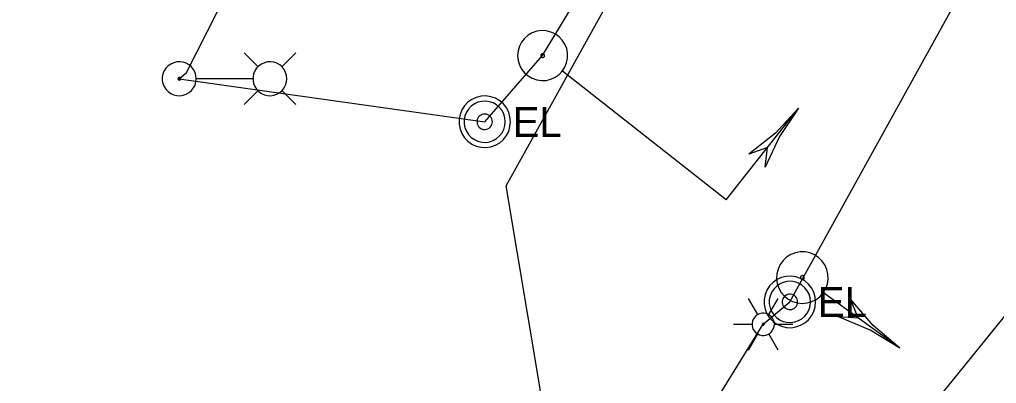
# Model space of a CAD drawing. Extents: x 596028 to 606371, y 330010 to 403088.
# Drawn here: x 604662.9 to 604787.9, y 330913.1 to 330959.7 of the extents above; entities that cross this region are included whole.
import ezdxf

# ---------------------------------------------------------------- set-up
doc = ezdxf.new("R2010")
doc.units = 0
for name, color, linetype in [('E_LTG', 7, 'Continuous'), ('E_LTG_CID', 7, 'Continuous'), ('E_SIG', 7, 'Continuous'), ('E_UTL_E', 7, 'Continuous'), ('E_UTL_E_UG', 7, 'Continuous'), ('E_UTL_G_UG', 7, 'Continuous'), ('E_UTL_W_UG', 7, 'Continuous')]:
    doc.layers.add(name, color=color, linetype=linetype)

msp = doc.modelspace()

# ---------------------------------------------------------------- linework, layer by layer
at = {"layer": 'E_LTG'}
for points in [[(604693.38, 330953.61), (604691.6, 330955.39)], [(604696.43, 330953.61), (604698.21, 330955.39)], [(604685.48, 330952.09), (604685.44, 330952.5), (604685.32, 330952.9), (604685.13, 330953.26), (604684.88, 330953.59), (604684.56, 330953.86), (604684.2, 330954.07), (604683.81, 330954.2), (604683.4, 330954.26), (604682.99, 330954.24), (604682.59, 330954.14), (604682.21, 330953.97), (604681.88, 330953.73), (604681.59, 330953.43), (604681.37, 330953.08), (604681.21, 330952.7), (604681.13, 330952.29), (604681.13, 330951.88), (604681.21, 330951.48), (604681.37, 330951.09), (604681.59, 330950.74), (604681.88, 330950.44), (604682.21, 330950.2), (604682.59, 330950.03), (604682.99, 330949.93), (604683.4, 330949.91), (604683.81, 330949.97), (604684.2, 330950.11), (604684.56, 330950.32), (604684.88, 330950.59), (604685.13, 330950.91), (604685.32, 330951.28), (604685.44, 330951.68), (604685.48, 330952.09)], [(604697.08, 330952.09), (604697.04, 330952.5), (604696.92, 330952.9), (604696.73, 330953.26), (604696.48, 330953.59), (604696.17, 330953.86), (604695.81, 330954.07), (604695.42, 330954.2), (604695.01, 330954.26), (604694.59, 330954.24), (604694.19, 330954.14), (604693.82, 330953.97), (604693.48, 330953.73), (604693.19, 330953.43), (604692.97, 330953.08), (604692.82, 330952.7), (604692.74, 330952.29), (604692.74, 330951.88), (604692.82, 330951.48), (604692.97, 330951.09), (604693.19, 330950.74), (604693.48, 330950.44), (604693.82, 330950.2), (604694.19, 330950.03), (604694.59, 330949.93), (604695.01, 330949.91), (604695.42, 330949.97), (604695.81, 330950.11), (604696.17, 330950.32), (604696.48, 330950.59), (604696.73, 330950.91), (604696.92, 330951.28), (604697.04, 330951.68), (604697.08, 330952.09)], [(604683.47, 330952.09), (604683.46, 330952.12), (604683.46, 330952.15), (604683.44, 330952.18), (604683.42, 330952.2), (604683.4, 330952.22), (604683.37, 330952.24), (604683.34, 330952.25), (604683.31, 330952.25), (604683.28, 330952.25), (604683.25, 330952.25), (604683.22, 330952.23), (604683.19, 330952.21), (604683.17, 330952.19), (604683.15, 330952.16), (604683.14, 330952.13), (604683.13, 330952.1), (604683.13, 330952.07), (604683.14, 330952.04), (604683.15, 330952.01), (604683.17, 330951.99), (604683.19, 330951.96), (604683.22, 330951.94), (604683.25, 330951.93), (604683.28, 330951.92), (604683.31, 330951.92), (604683.34, 330951.93), (604683.37, 330951.94), (604683.4, 330951.95), (604683.42, 330951.97), (604683.44, 330952), (604683.46, 330952.03), (604683.46, 330952.06), (604683.47, 330952.09)], [(604692.69, 330952.09), (604685.51, 330952.09)], [(604693.38, 330950.57), (604691.6, 330948.79)], [(604696.43, 330950.57), (604698.21, 330948.79)], [(604757.35, 330921.88), (604756.16, 330923.94)], [(604758.77, 330921.88), (604759.97, 330923.94)], [(604759.49, 330920.64), (604759.46, 330920.91), (604759.39, 330921.17), (604759.26, 330921.41), (604759.09, 330921.62), (604758.89, 330921.8), (604758.65, 330921.94), (604758.4, 330922.03), (604758.13, 330922.07), (604757.86, 330922.05), (604757.59, 330921.99), (604757.35, 330921.88), (604757.12, 330921.72), (604756.94, 330921.52), (604756.79, 330921.29), (604756.69, 330921.04), (604756.64, 330920.77), (604756.64, 330920.5), (604756.69, 330920.24), (604756.79, 330919.98), (604756.94, 330919.75), (604757.12, 330919.56), (604757.35, 330919.4), (604757.59, 330919.29), (604757.86, 330919.22), (604758.13, 330919.21), (604758.4, 330919.25), (604758.65, 330919.34), (604758.89, 330919.47), (604759.09, 330919.65), (604759.26, 330919.87), (604759.39, 330920.11), (604759.46, 330920.37), (604759.49, 330920.64)], [(604759.49, 330920.64), (604759.46, 330920.91), (604759.39, 330921.17), (604759.26, 330921.41), (604759.09, 330921.62), (604758.89, 330921.8), (604758.65, 330921.94), (604758.4, 330922.03), (604758.13, 330922.07), (604757.86, 330922.05), (604757.59, 330921.99), (604757.35, 330921.88), (604757.12, 330921.72), (604756.94, 330921.52), (604756.79, 330921.29), (604756.69, 330921.04), (604756.64, 330920.77), (604756.64, 330920.5), (604756.69, 330920.24), (604756.79, 330919.98), (604756.94, 330919.75), (604757.12, 330919.56), (604757.35, 330919.4), (604757.59, 330919.29), (604757.86, 330919.22), (604758.13, 330919.21), (604758.4, 330919.25), (604758.65, 330919.34), (604758.89, 330919.47), (604759.09, 330919.65), (604759.26, 330919.87), (604759.39, 330920.11), (604759.46, 330920.37), (604759.49, 330920.64)], [(604759.49, 330920.64), (604759.46, 330920.91), (604759.39, 330921.17), (604759.26, 330921.41), (604759.09, 330921.62), (604758.89, 330921.8), (604758.65, 330921.94), (604758.4, 330922.03), (604758.13, 330922.07), (604757.86, 330922.05), (604757.59, 330921.99), (604757.35, 330921.88), (604757.12, 330921.72), (604756.94, 330921.52), (604756.79, 330921.29), (604756.69, 330921.04), (604756.64, 330920.77), (604756.64, 330920.5), (604756.69, 330920.24), (604756.79, 330919.98), (604756.94, 330919.75), (604757.12, 330919.56), (604757.35, 330919.4), (604757.59, 330919.29), (604757.86, 330919.22), (604758.13, 330919.21), (604758.4, 330919.25), (604758.65, 330919.34), (604758.89, 330919.47), (604759.09, 330919.65), (604759.26, 330919.87), (604759.39, 330920.11), (604759.46, 330920.37), (604759.49, 330920.64)], [(604754.25, 330920.64), (604756.63, 330920.64)], [(604758.18, 330920.64), (604758.18, 330920.66), (604758.17, 330920.68), (604758.16, 330920.7), (604758.15, 330920.72), (604758.13, 330920.74), (604758.11, 330920.75), (604758.09, 330920.75), (604758.07, 330920.76), (604758.04, 330920.76), (604758.02, 330920.75), (604758, 330920.74), (604757.98, 330920.73), (604757.97, 330920.71), (604757.95, 330920.69), (604757.95, 330920.67), (604757.94, 330920.65), (604757.94, 330920.63), (604757.95, 330920.6), (604757.95, 330920.58), (604757.97, 330920.56), (604757.98, 330920.55), (604758, 330920.54), (604758.02, 330920.53), (604758.04, 330920.52), (604758.07, 330920.52), (604758.09, 330920.52), (604758.11, 330920.53), (604758.13, 330920.54), (604758.15, 330920.56), (604758.16, 330920.57), (604758.17, 330920.59), (604758.18, 330920.62), (604758.18, 330920.64)], [(604759.49, 330920.64), (604761.87, 330920.64)], [(604756.16, 330917.34), (604757.35, 330919.4)], [(604759.97, 330917.34), (604758.77, 330919.4)]]:
    msp.add_lwpolyline(points, dxfattribs=at)
at = {"layer": 'E_LTG_CID'}
msp.add_lwpolyline([(604683.3, 330952.09), (604684.22, 330952.88), (604759.72, 331101.53), (604785.03, 331156.95), (604797.91, 331179.74), (604801.59, 331186.25), (604804.8, 331186.14), (604807.66, 331192.41), (604823.38, 331242.67), (604840.85, 331285.28), (604856.87, 331326.77), (604873.94, 331374.12), (604891.84, 331421.7), (604891.8, 331421.71), (604891.79, 331421.76), (604894.68, 331439.03), (604894.44, 331441.88), (604906.75, 331486.37), (604920.4, 331537.51), (604920.44, 331537.44), (604931.69, 331580.97)], dxfattribs=at)
at = {"layer": 'E_SIG'}
for points in [[(604732.34, 330953.07), (604732.67, 330953.58), (604732.89, 330954.14), (604733.01, 330954.74), (604733.01, 330955.35), (604732.9, 330955.95), (604732.67, 330956.51), (604732.34, 330957.03), (604731.92, 330957.47), (604731.42, 330957.82), (604730.87, 330958.07), (604730.28, 330958.22), (604729.67, 330958.25), (604729.07, 330958.16), (604728.49, 330957.96), (604727.96, 330957.66), (604727.5, 330957.26), (604727.13, 330956.78), (604726.85, 330956.24), (604726.68, 330955.66), (604726.62, 330955.05), (604726.68, 330954.44), (604726.85, 330953.86), (604727.13, 330953.32), (604727.5, 330952.84), (604727.96, 330952.44), (604728.49, 330952.14), (604729.06, 330951.94), (604729.67, 330951.85), (604730.28, 330951.88), (604730.87, 330952.02), (604731.42, 330952.27), (604731.92, 330952.63), (604732.34, 330953.07)], [(604730.01, 330954.9), (604730.04, 330954.94), (604730.06, 330954.98), (604730.07, 330955.02), (604730.07, 330955.07), (604730.06, 330955.12), (604730.04, 330955.16), (604730.01, 330955.2), (604729.98, 330955.23), (604729.94, 330955.26), (604729.9, 330955.28), (604729.86, 330955.29), (604729.81, 330955.29), (604729.76, 330955.29), (604729.72, 330955.27), (604729.68, 330955.25), (604729.64, 330955.22), (604729.62, 330955.18), (604729.59, 330955.14), (604729.58, 330955.09), (604729.58, 330955.05), (604729.58, 330955), (604729.59, 330954.96), (604729.62, 330954.92), (604729.64, 330954.88), (604729.68, 330954.85), (604729.72, 330954.83), (604729.76, 330954.81), (604729.81, 330954.8), (604729.86, 330954.81), (604729.9, 330954.82), (604729.94, 330954.84), (604729.98, 330954.86), (604730.01, 330954.9)], [(604753.31, 330936.56), (604732.38, 330953.04)], [(604753.31, 330936.56), (604762.56, 330948.3)], [(604762.56, 330948.3), (604759.62, 330945.11), (604756.22, 330942.41)], [(604762.56, 330948.3), (604760.15, 330944.69), (604758.32, 330940.76)], [(604758.59, 330943.27), (604756.22, 330942.42)], [(604758.32, 330940.76), (604758.59, 330943.27)], [(604747.44, 330941.18), (604747.44, 330941.18)], [(604765.74, 330924.68), (604766.06, 330925.22), (604766.27, 330925.81), (604766.37, 330926.43), (604766.34, 330927.06), (604766.2, 330927.67), (604765.94, 330928.24), (604765.58, 330928.76), (604765.13, 330929.19), (604764.61, 330929.54), (604764.03, 330929.78), (604763.41, 330929.9), (604762.78, 330929.9), (604762.17, 330929.79), (604761.58, 330929.56), (604761.05, 330929.23), (604760.6, 330928.8), (604760.23, 330928.29), (604759.96, 330927.72), (604759.81, 330927.11), (604759.77, 330926.49), (604759.86, 330925.87), (604760.06, 330925.27), (604760.37, 330924.73), (604760.77, 330924.25), (604761.26, 330923.86), (604761.82, 330923.56), (604762.42, 330923.38), (604763.04, 330923.32), (604763.67, 330923.37), (604764.27, 330923.54), (604764.83, 330923.83), (604765.33, 330924.21), (604765.74, 330924.68)], [(604763.28, 330926.47), (604763.3, 330926.51), (604763.32, 330926.56), (604763.32, 330926.6), (604763.32, 330926.65), (604763.31, 330926.7), (604763.29, 330926.74), (604763.26, 330926.78), (604763.23, 330926.81), (604763.19, 330926.84), (604763.14, 330926.86), (604763.1, 330926.87), (604763.05, 330926.87), (604763, 330926.86), (604762.96, 330926.84), (604762.92, 330926.82), (604762.88, 330926.78), (604762.85, 330926.75), (604762.83, 330926.7), (604762.82, 330926.66), (604762.82, 330926.61), (604762.83, 330926.56), (604762.84, 330926.51), (604762.86, 330926.47), (604762.9, 330926.44), (604762.93, 330926.41), (604762.98, 330926.38), (604763.02, 330926.37), (604763.07, 330926.36), (604763.12, 330926.37), (604763.16, 330926.38), (604763.21, 330926.4), (604763.24, 330926.43), (604763.28, 330926.47)], [(604775.54, 330917.58), (604765.79, 330924.65)], [(604775.54, 330917.58), (604772.14, 330920.47), (604769.22, 330923.86)], [(604770.2, 330921.45), (604769.22, 330923.86)], [(604775.54, 330917.58), (604771.73, 330919.91), (604767.61, 330921.63)], [(604767.61, 330921.63), (604770.2, 330921.45)]]:
    msp.add_lwpolyline(points, dxfattribs=at)
at = {"layer": 'E_UTL_E'}
for points in [[(604725.7, 330946.58), (604725.64, 330947.2), (604725.47, 330947.81), (604725.18, 330948.36), (604724.79, 330948.86), (604724.32, 330949.27), (604723.77, 330949.58), (604723.18, 330949.79), (604722.56, 330949.88), (604721.93, 330949.85), (604721.32, 330949.7), (604720.75, 330949.44), (604720.24, 330949.07), (604719.81, 330948.62), (604719.47, 330948.09), (604719.24, 330947.51), (604719.12, 330946.89), (604719.12, 330946.27), (604719.24, 330945.65), (604719.47, 330945.07), (604719.81, 330944.54), (604720.24, 330944.09), (604720.75, 330943.72), (604721.32, 330943.46), (604721.93, 330943.31), (604722.56, 330943.28), (604723.18, 330943.37), (604723.77, 330943.58), (604724.32, 330943.89), (604724.79, 330944.3), (604725.18, 330944.8), (604725.47, 330945.35), (604725.64, 330945.95), (604725.7, 330946.58)], [(604725.7, 330946.58), (604725.64, 330947.2), (604725.47, 330947.81), (604725.18, 330948.36), (604724.79, 330948.86), (604724.32, 330949.27), (604723.77, 330949.58), (604723.18, 330949.79), (604722.56, 330949.88), (604721.93, 330949.85), (604721.32, 330949.7), (604720.75, 330949.44), (604720.24, 330949.07), (604719.81, 330948.62), (604719.47, 330948.09), (604719.24, 330947.51), (604719.12, 330946.89), (604719.12, 330946.27), (604719.24, 330945.65), (604719.47, 330945.07), (604719.81, 330944.54), (604720.24, 330944.09), (604720.75, 330943.72), (604721.32, 330943.46), (604721.93, 330943.31), (604722.56, 330943.28), (604723.18, 330943.37), (604723.77, 330943.58), (604724.32, 330943.89), (604724.79, 330944.3), (604725.18, 330944.8), (604725.47, 330945.35), (604725.64, 330945.95), (604725.7, 330946.58)], [(604725.04, 330946.58), (604724.99, 330947.08), (604724.85, 330947.56), (604724.62, 330948.01), (604724.31, 330948.4), (604723.93, 330948.73), (604723.5, 330948.98), (604723.02, 330949.14), (604722.53, 330949.22), (604722.03, 330949.19), (604721.54, 330949.07), (604721.08, 330948.87), (604720.67, 330948.57), (604720.33, 330948.21), (604720.06, 330947.79), (604719.87, 330947.32), (604719.77, 330946.83), (604719.77, 330946.33), (604719.87, 330945.84), (604720.06, 330945.37), (604720.33, 330944.95), (604720.67, 330944.58), (604721.08, 330944.29), (604721.54, 330944.08), (604722.03, 330943.97), (604722.53, 330943.94), (604723.02, 330944.01), (604723.5, 330944.18), (604723.93, 330944.43), (604724.31, 330944.76), (604724.62, 330945.15), (604724.85, 330945.6), (604724.99, 330946.08), (604725.04, 330946.58)], [(604725.04, 330946.58), (604724.99, 330947.08), (604724.85, 330947.56), (604724.62, 330948.01), (604724.31, 330948.4), (604723.93, 330948.73), (604723.5, 330948.98), (604723.02, 330949.14), (604722.53, 330949.22), (604722.03, 330949.19), (604721.54, 330949.07), (604721.08, 330948.87), (604720.67, 330948.57), (604720.33, 330948.21), (604720.06, 330947.79), (604719.87, 330947.32), (604719.77, 330946.83), (604719.77, 330946.33), (604719.87, 330945.84), (604720.06, 330945.37), (604720.33, 330944.95), (604720.67, 330944.58), (604721.08, 330944.29), (604721.54, 330944.08), (604722.03, 330943.97), (604722.53, 330943.94), (604723.02, 330944.01), (604723.5, 330944.18), (604723.93, 330944.43), (604724.31, 330944.76), (604724.62, 330945.15), (604724.85, 330945.6), (604724.99, 330946.08), (604725.04, 330946.58)], [(604723.39, 330946.58), (604723.37, 330946.77), (604723.32, 330946.95), (604723.24, 330947.11), (604723.12, 330947.26), (604722.98, 330947.39), (604722.81, 330947.48), (604722.64, 330947.54), (604722.45, 330947.57), (604722.26, 330947.56), (604722.08, 330947.51), (604721.91, 330947.44), (604721.75, 330947.33), (604721.62, 330947.19), (604721.52, 330947.03), (604721.45, 330946.86), (604721.42, 330946.67), (604721.42, 330946.49), (604721.45, 330946.3), (604721.52, 330946.13), (604721.62, 330945.97), (604721.75, 330945.83), (604721.91, 330945.72), (604722.08, 330945.64), (604722.26, 330945.6), (604722.45, 330945.59), (604722.64, 330945.62), (604722.81, 330945.68), (604722.98, 330945.77), (604723.12, 330945.9), (604723.24, 330946.04), (604723.32, 330946.21), (604723.37, 330946.39), (604723.39, 330946.58)], [(604723.39, 330946.58), (604723.37, 330946.77), (604723.32, 330946.95), (604723.24, 330947.11), (604723.12, 330947.26), (604722.98, 330947.39), (604722.81, 330947.48), (604722.64, 330947.54), (604722.45, 330947.57), (604722.26, 330947.56), (604722.08, 330947.51), (604721.91, 330947.44), (604721.75, 330947.33), (604721.62, 330947.19), (604721.52, 330947.03), (604721.45, 330946.86), (604721.42, 330946.67), (604721.42, 330946.49), (604721.45, 330946.3), (604721.52, 330946.13), (604721.62, 330945.97), (604721.75, 330945.83), (604721.91, 330945.72), (604722.08, 330945.64), (604722.26, 330945.6), (604722.45, 330945.59), (604722.64, 330945.62), (604722.81, 330945.68), (604722.98, 330945.77), (604723.12, 330945.9), (604723.24, 330946.04), (604723.32, 330946.21), (604723.37, 330946.39), (604723.39, 330946.58)], [(604764.77, 330923.51), (604764.71, 330924.13), (604764.54, 330924.74), (604764.25, 330925.29), (604763.86, 330925.79), (604763.39, 330926.2), (604762.84, 330926.51), (604762.25, 330926.72), (604761.63, 330926.81), (604761, 330926.78), (604760.39, 330926.63), (604759.82, 330926.37), (604759.31, 330926), (604758.88, 330925.55), (604758.54, 330925.02), (604758.31, 330924.44), (604758.19, 330923.82), (604758.19, 330923.2), (604758.31, 330922.58), (604758.54, 330922), (604758.88, 330921.47), (604759.31, 330921.02), (604759.82, 330920.65), (604760.39, 330920.39), (604761, 330920.24), (604761.63, 330920.21), (604762.25, 330920.3), (604762.84, 330920.51), (604763.39, 330920.82), (604763.86, 330921.23), (604764.25, 330921.73), (604764.54, 330922.28), (604764.71, 330922.88), (604764.77, 330923.51)], [(604764.77, 330923.51), (604764.71, 330924.13), (604764.54, 330924.74), (604764.25, 330925.29), (604763.86, 330925.79), (604763.39, 330926.2), (604762.84, 330926.51), (604762.25, 330926.72), (604761.63, 330926.81), (604761, 330926.78), (604760.39, 330926.63), (604759.82, 330926.37), (604759.31, 330926), (604758.88, 330925.55), (604758.54, 330925.02), (604758.31, 330924.44), (604758.19, 330923.82), (604758.19, 330923.2), (604758.31, 330922.58), (604758.54, 330922), (604758.88, 330921.47), (604759.31, 330921.02), (604759.82, 330920.65), (604760.39, 330920.39), (604761, 330920.24), (604761.63, 330920.21), (604762.25, 330920.3), (604762.84, 330920.51), (604763.39, 330920.82), (604763.86, 330921.23), (604764.25, 330921.73), (604764.54, 330922.28), (604764.71, 330922.88), (604764.77, 330923.51)], [(604764.11, 330923.51), (604764.06, 330924.01), (604763.92, 330924.49), (604763.69, 330924.94), (604763.38, 330925.33), (604763, 330925.66), (604762.57, 330925.91), (604762.09, 330926.07), (604761.6, 330926.15), (604761.1, 330926.12), (604760.61, 330926), (604760.15, 330925.8), (604759.74, 330925.5), (604759.4, 330925.14), (604759.13, 330924.72), (604758.94, 330924.25), (604758.84, 330923.76), (604758.84, 330923.26), (604758.94, 330922.77), (604759.13, 330922.3), (604759.4, 330921.88), (604759.74, 330921.51), (604760.15, 330921.22), (604760.61, 330921.01), (604761.1, 330920.9), (604761.6, 330920.87), (604762.09, 330920.94), (604762.57, 330921.11), (604763, 330921.36), (604763.38, 330921.69), (604763.69, 330922.08), (604763.92, 330922.53), (604764.06, 330923.01), (604764.11, 330923.51)], [(604764.11, 330923.51), (604764.06, 330924.01), (604763.92, 330924.49), (604763.69, 330924.94), (604763.38, 330925.33), (604763, 330925.66), (604762.57, 330925.91), (604762.09, 330926.07), (604761.6, 330926.15), (604761.1, 330926.12), (604760.61, 330926), (604760.15, 330925.8), (604759.74, 330925.5), (604759.4, 330925.14), (604759.13, 330924.72), (604758.94, 330924.25), (604758.84, 330923.76), (604758.84, 330923.26), (604758.94, 330922.77), (604759.13, 330922.3), (604759.4, 330921.88), (604759.74, 330921.51), (604760.15, 330921.22), (604760.61, 330921.01), (604761.1, 330920.9), (604761.6, 330920.87), (604762.09, 330920.94), (604762.57, 330921.11), (604763, 330921.36), (604763.38, 330921.69), (604763.69, 330922.08), (604763.92, 330922.53), (604764.06, 330923.01), (604764.11, 330923.51)], [(604762.46, 330923.51), (604762.44, 330923.7), (604762.39, 330923.88), (604762.3, 330924.04), (604762.19, 330924.19), (604762.05, 330924.32), (604761.88, 330924.41), (604761.71, 330924.47), (604761.52, 330924.5), (604761.33, 330924.49), (604761.15, 330924.44), (604760.98, 330924.37), (604760.82, 330924.26), (604760.69, 330924.12), (604760.59, 330923.96), (604760.52, 330923.79), (604760.49, 330923.6), (604760.49, 330923.42), (604760.52, 330923.23), (604760.59, 330923.06), (604760.69, 330922.9), (604760.82, 330922.76), (604760.98, 330922.65), (604761.15, 330922.57), (604761.33, 330922.53), (604761.52, 330922.52), (604761.71, 330922.55), (604761.88, 330922.61), (604762.05, 330922.7), (604762.19, 330922.83), (604762.3, 330922.97), (604762.39, 330923.14), (604762.44, 330923.32), (604762.46, 330923.51)], [(604762.46, 330923.51), (604762.44, 330923.7), (604762.39, 330923.88), (604762.3, 330924.04), (604762.19, 330924.19), (604762.05, 330924.32), (604761.88, 330924.41), (604761.71, 330924.47), (604761.52, 330924.5), (604761.33, 330924.49), (604761.15, 330924.44), (604760.98, 330924.37), (604760.82, 330924.26), (604760.69, 330924.12), (604760.59, 330923.96), (604760.52, 330923.79), (604760.49, 330923.6), (604760.49, 330923.42), (604760.52, 330923.23), (604760.59, 330923.06), (604760.69, 330922.9), (604760.82, 330922.76), (604760.98, 330922.65), (604761.15, 330922.57), (604761.33, 330922.53), (604761.52, 330922.52), (604761.71, 330922.55), (604761.88, 330922.61), (604762.05, 330922.7), (604762.19, 330922.83), (604762.3, 330922.97), (604762.39, 330923.14), (604762.44, 330923.32), (604762.46, 330923.51)]]:
    msp.add_lwpolyline(points, dxfattribs=at)
at = {"layer": 'E_UTL_E_UG'}
for points in [[(604683.3, 330952.09), (604722.4, 330946.58), (604729.82, 330955.05), (604742.66, 330976.26), (604786.15, 331059.02), (604790.11, 331069.45), (604882.51, 331285.09), (604891.05, 331283.2)], [(604695.73, 330748.29), (604684.95, 330755.93), (604681.24, 330750.97), (604664.85, 330762.93), (604668.47, 330767.86), (604688.35, 330805.65), (604694.41, 330818.48), (604703.37, 330832.03), (604758.06, 330920.64), (604761.47, 330923.51), (604832.36, 331051.66)]]:
    msp.add_lwpolyline(points, dxfattribs=at)
at = {"layer": 'E_UTL_G_UG'}
msp.add_lwpolyline([(604718.21, 330825.28), (604738.73, 330857.66), (604733.36, 330874.38), (604732.32, 330894.54), (604729.33, 330913.4), (604725.16, 330938.36), (604752.74, 330988.13), (604778.16, 331035.55), (604788.31, 331057.65), (604805.53, 331094.16), (604828.8, 331144.07), (604848.89, 331191.36), (604869.57, 331244.15), (604888.61, 331295.88), (604900.58, 331325.56), (604922.44, 331394.24)], dxfattribs=at)
at = {"layer": 'E_UTL_W_UG'}
msp.add_lwpolyline([(604662.85, 330776.78), (604719.99, 330861.17), (604771.51, 330900.13), (604792.62, 330926.22), (604804.59, 330947.13), (605054.68, 331381.7), (605055.13, 331442.45), (605044.65, 331474.36), (605047.01, 331851.63), (605038.36, 332278.66), (605035.8, 332410.28), (605072.23, 332411.32), (605076.98, 332411.12), (605079.88, 332411.16)], dxfattribs=at)

# ---------------------------------------------------------------- texts
at = {"layer": 'E_UTL_E'}
for p in [(604725.97, 330944.63), (604725.97, 330944.63), (604765.04, 330921.56), (604765.04, 330921.56)]:
    msp.add_text('EL', height=3.849, dxfattribs=at).set_placement(p)

doc.saveas('drawing.dxf')
